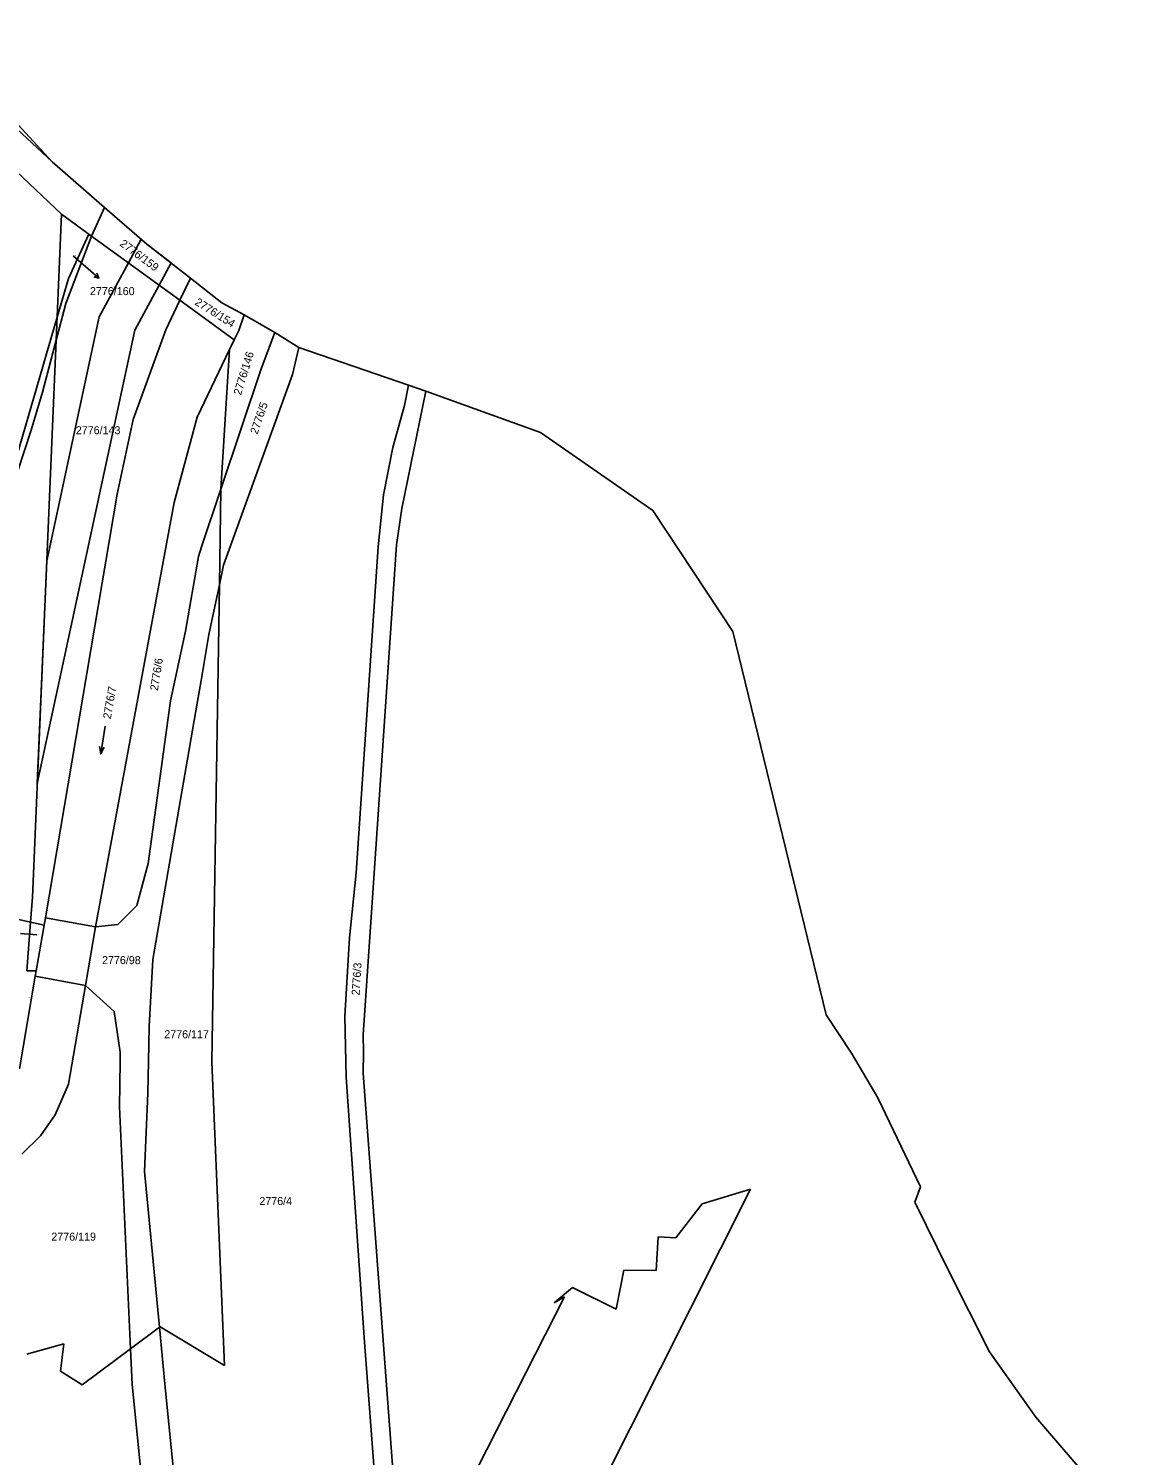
# Model space of a CAD drawing. Extents: x -755819 to -753140, y -1169796 to -1166000.
# Drawn here: x -753592.4 to -753355.2, y -1168782.6 to -1168479.6 of the extents above; entities that cross this region are included whole.
import ezdxf

# ---------------------------------------------------------------- set-up
doc = ezdxf.new("R2010")
doc.units = 0
for name, color, linetype in [('Vrstva 1', 7, 'Continuous'), ('Vrstva 13', 7, 'Continuous'), ('Vrstva 16', 7, 'Continuous'), ('Vrstva 18', 7, 'Continuous'), ('Vrstva 25', 7, 'Continuous'), ('Vrstva 27', 7, 'Continuous'), ('Vrstva 4', 7, 'Continuous'), ('Vrstva 6', 7, 'Continuous')]:
    doc.layers.add(name, color=color, linetype=linetype)

msp = doc.modelspace()

# ---------------------------------------------------------------- linework, layer by layer
at = {"layer": 'Vrstva 1'}
for p, q in [((-753578.97, -1168523.64), (-753576.22, -1168517.56)), ((-753584.42, -1168537.94), (-753578.97, -1168523.64)), ((-753560.22, -1168537.28), (-753557.95, -1168532.55)), ((-753586.51, -1168545.77), (-753584.42, -1168537.94)), ((-753563.23, -1168543.53), (-753560.22, -1168537.28)), ((-753546.6, -1168540.35), (-753547.74, -1168543.69)), ((-753570.15, -1168562.59), (-753563.23, -1168543.53)), ((-753547.74, -1168543.69), (-753548.68, -1168545.67)), ((-753542.94, -1168551.85), (-753540.1, -1168544.1)), ((-753589.41, -1168556.79), (-753586.51, -1168545.77)), ((-753548.68, -1168545.67), (-753549.68, -1168547.76)), ((-753536.35, -1168553.07), (-753535, -1168547.3)), ((-753549.68, -1168547.76), (-753556.53, -1168562.08)), ((-753551.52, -1168577.42), (-753542.94, -1168551.85)), ((-753550.95, -1168593.51), (-753536.35, -1168553.07)), ((-753511.7, -1168555.3), (-753512.53, -1168559.64)), ((-753591.81, -1168564.85), (-753589.41, -1168556.79)), ((-753508, -1168556.6), (-753513.1, -1168581.5)), ((-753573.58, -1168578.44), (-753570.15, -1168562.59)), ((-753556.53, -1168562.08), (-753561.48, -1168580.24)), ((-753512.53, -1168559.64), (-753514.98, -1168568.57)), ((-753601.32, -1168593.7), (-753591.81, -1168564.85)), ((-753514.98, -1168568.57), (-753516.98, -1168578.58)), ((-753551.52, -1168577.42), (-753555.61, -1168589.63)), ((-753588.79, -1168668.44), (-753573.58, -1168578.44)), ((-753561.48, -1168580.24), (-753578.14, -1168670.31)), ((-753516.98, -1168578.58), (-753518.11, -1168589.62)), ((-753513.1, -1168581.5), (-753514.25, -1168589.22)), ((-753555.61, -1168589.63), (-753556.3, -1168591.71)), ((-753518.11, -1168589.62), (-753522.8, -1168658.84)), ((-753514.25, -1168589.22), (-753521.32, -1168693.25)), ((-753556.3, -1168591.71), (-753559.07, -1168607.55)), ((-753550.95, -1168593.51), (-753551.84, -1168597.7)), ((-753551.84, -1168597.7), (-753554.07, -1168608.24)), ((-753559.07, -1168607.55), (-753562.25, -1168622.33)), ((-753554.07, -1168608.24), (-753555.72, -1168618.01)), ((-753555.72, -1168618.01), (-753556.54, -1168622.86)), ((-753566.98, -1168656.87), (-753562.25, -1168622.33)), ((-753556.54, -1168622.86), (-753565.95, -1168677.28)), ((-753569.4, -1168665.82), (-753566.98, -1168656.87)), ((-753522.8, -1168658.84), (-753524.2, -1168672.7)), ((-753595.7, -1168668.48), (-753591.94, -1168669.32)), ((-753588.79, -1168668.44), (-753589.05, -1168669.96)), ((-753573.39, -1168669.81), (-753569.4, -1168665.82)), ((-753591.94, -1168669.32), (-753589.05, -1168669.96)), ((-753589.05, -1168669.96), (-753590.74, -1168679.68)), ((-753580.3, -1168682.77), (-753578.14, -1168670.31)), ((-753578.14, -1168670.31), (-753573.39, -1168669.81)), ((-753524.2, -1168672.7), (-753525.2, -1168689.29)), ((-753565.95, -1168677.28), (-753566.75, -1168691.48)), ((-753590.74, -1168679.68), (-753592.71, -1168679.69)), ((-753590.74, -1168679.68), (-753590.94, -1168680.81)), ((-753590.94, -1168680.81), (-753594.27, -1168700.48)), ((-753583.91, -1168703.78), (-753580.3, -1168682.77)), ((-753580.3, -1168682.77), (-753574.2, -1168688.35)), ((-753574.2, -1168688.35), (-753572.88, -1168696.98)), ((-753525.2, -1168689.29), (-753524.92, -1168702.25)), ((-753566.75, -1168691.48), (-753566.9, -1168698.96)), ((-753521.32, -1168693.25), (-753521.25, -1168696.96)), ((-753573.04, -1168708.55), (-753572.91, -1168698.98)), ((-753572.88, -1168696.98), (-753572.91, -1168698.98)), ((-753566.9, -1168698.96), (-753567.03, -1168705.7)), ((-753521.25, -1168696.96), (-753521.29, -1168701.39)), ((-753521.29, -1168701.39), (-753512.76, -1168816.03)), ((-753583.91, -1168703.78), (-753586.69, -1168710.24)), ((-753524.92, -1168702.25), (-753521, -1168758.53)), ((-753567.03, -1168705.7), (-753567.72, -1168722.27)), ((-753586.69, -1168710.24), (-753589.83, -1168714.74)), ((-753573.04, -1168708.55), (-753570.73, -1168759.96)), ((-753589.83, -1168714.74), (-753593.78, -1168718.61)), ((-753564.57, -1168755.37), (-753567.72, -1168722.27)), ((-753564.57, -1168755.37), (-753563.42, -1168767.4)), ((-753521, -1168758.53), (-753516.55, -1168817.38)), ((-753570.73, -1168759.96), (-753570.39, -1168767.53)), ((-753570.39, -1168767.53), (-753556.75, -1168901.7)), ((-753551.25, -1168891), (-753563.42, -1168767.4))]:
    msp.add_line(p, q, dxfattribs=at)
at = {"layer": 'Vrstva 13'}
for p, q in [((-753587.35, -1168507.9), (-753594.55, -1168500)), ((-753576.22, -1168517.56), (-753587.35, -1168507.9)), ((-753567.25, -1168525.35), (-753576.22, -1168517.56)), ((-753557.95, -1168532.55), (-753567.25, -1168525.35)), ((-753551.3, -1168537.8), (-753557.95, -1168532.55)), ((-753546.6, -1168540.35), (-753551.3, -1168537.8)), ((-753540.1, -1168544.1), (-753546.6, -1168540.35)), ((-753535, -1168547.3), (-753540.1, -1168544.1)), ((-753511.7, -1168555.3), (-753535, -1168547.3)), ((-753508, -1168556.6), (-753511.7, -1168555.3)), ((-753508, -1168556.6), (-753483.65, -1168565.35)), ((-753483.65, -1168565.35), (-753459.8, -1168581.95)), ((-753459.8, -1168581.95), (-753442.85, -1168607.6)), ((-753442.85, -1168607.6), (-753423, -1168689.05)), ((-753423, -1168689.05), (-753417.65, -1168697.2)), ((-753417.65, -1168697.2), (-753412.01, -1168706.68)), ((-753412.01, -1168706.68), (-753403, -1168725.55)), ((-753403, -1168725.55), (-753404.2, -1168728.8)), ((-753404.2, -1168728.8), (-753397.05, -1168743.35)), ((-753397.05, -1168743.35), (-753388.35, -1168760.6)), ((-753388.35, -1168760.6), (-753378.5, -1168774.45)), ((-753378.5, -1168774.45), (-753355.2, -1168801.5))]:
    msp.add_line(p, q, dxfattribs=at)
at = {"layer": 'Vrstva 16'}
for p, q in [((-753582.86, -1168527.84), (-753579.7, -1168530.58)), ((-753577.44, -1168532.55), (-753579.7, -1168530.58)), ((-753590.58, -1168672.01), (-753594.1, -1168671.75))]:
    msp.add_line(p, q, dxfattribs=at)
msp.add_lwpolyline([(-753577.86, -1168531.51), (-753577.44, -1168532.55), (-753578.52, -1168532.27)], dxfattribs=at)
at = {"layer": 'Vrstva 25'}
for points in [[(-753576.08, -1168627.69), (-753577.02, -1168633.61), (-753576.29, -1168632.21)], [(-753577.02, -1168633.61), (-753577.28, -1168632.05)]]:
    msp.add_lwpolyline(points, dxfattribs=at)
at = {"layer": 'Vrstva 27'}
for p, q in [((-753583.91, -1168532.67), (-753579.55, -1168523.22)), ((-753579.55, -1168523.22), (-753578.97, -1168523.64)), ((-753578.97, -1168523.64), (-753584.42, -1168537.94)), ((-753571.17, -1168529.31), (-753568.47, -1168524.29)), ((-753568.47, -1168524.29), (-753567.25, -1168525.35)), ((-753567.25, -1168525.35), (-753562.1, -1168529.34)), ((-753577.35, -1168540.81), (-753571.17, -1168529.31)), ((-753562.1, -1168529.34), (-753564.64, -1168534.06)), ((-753586.3, -1168540.89), (-753583.91, -1168532.67)), ((-753564.64, -1168534.06), (-753569.77, -1168543.6)), ((-753584.42, -1168537.94), (-753586.51, -1168545.77)), ((-753604.32, -1168602.79), (-753586.3, -1168540.89)), ((-753588.5, -1168592.58), (-753577.35, -1168540.81)), ((-753569.77, -1168543.6), (-753590.51, -1168639.89)), ((-753586.51, -1168545.77), (-753589.41, -1168556.79)), ((-753589.41, -1168556.79), (-753591.81, -1168564.85)), ((-753591.81, -1168564.85), (-753601.32, -1168593.7)), ((-753590.51, -1168639.89), (-753588.5, -1168592.58))]:
    msp.add_line(p, q, dxfattribs=at)
at = {"layer": 'Vrstva 4'}
for p, q in [((-753588.79, -1168668.44), (-753578.14, -1168670.31)), ((-753590.94, -1168680.81), (-753580.3, -1168682.77))]:
    msp.add_line(p, q, dxfattribs=at)
at = {"layer": 'Vrstva 6'}
for p, q in [((-753587.35, -1168507.9), (-753617.74, -1168479.56)), ((-753620.76, -1168485.58), (-753585.37, -1168518.99)), ((-753585.37, -1168518.99), (-753586.51, -1168545.77)), ((-753585.37, -1168518.99), (-753578.97, -1168523.64)), ((-753578.97, -1168523.64), (-753560.22, -1168537.28)), ((-753560.22, -1168537.28), (-753548.68, -1168545.67)), ((-753586.51, -1168545.77), (-753591.54, -1168664.02)), ((-753551.52, -1168577.42), (-753549.68, -1168547.76)), ((-753551.84, -1168597.7), (-753551.52, -1168577.42)), ((-753553.45, -1168699.06), (-753551.84, -1168597.7)), ((-753591.54, -1168664.02), (-753591.94, -1168669.32)), ((-753591.94, -1168669.32), (-753592.71, -1168679.69)), ((-753550.76, -1168763.53), (-753553.45, -1168699.06)), ((-753439.06, -1168726.02), (-753483.91, -1168815.23)), ((-753449.34, -1168729.19), (-753439.06, -1168726.02)), ((-753454.93, -1168736.37), (-753449.34, -1168729.19)), ((-753459.08, -1168743.35), (-753458.67, -1168736.16)), ((-753458.67, -1168736.16), (-753454.93, -1168736.37)), ((-753467.61, -1168751.52), (-753465.99, -1168743.24)), ((-753465.99, -1168743.24), (-753459.08, -1168743.35)), ((-753480.78, -1168750.22), (-753476.87, -1168746.95)), ((-753476.87, -1168746.95), (-753467.61, -1168751.52)), ((-753510.99, -1168812.59), (-753478.59, -1168748.94)), ((-753478.59, -1168748.94), (-753480.78, -1168750.22)), ((-753570.73, -1168759.96), (-753564.57, -1168755.37)), ((-753564.57, -1168755.37), (-753564.42, -1168755.26)), ((-753564.42, -1168755.26), (-753550.76, -1168763.53)), ((-753592.7, -1168761.11), (-753584.88, -1168758.93)), ((-753584.88, -1168758.93), (-753585.55, -1168764.7)), ((-753580.98, -1168767.59), (-753570.73, -1168759.96)), ((-753585.55, -1168764.7), (-753580.98, -1168767.59))]:
    msp.add_line(p, q, dxfattribs=at)

# ---------------------------------------------------------------- texts
at = {"layer": 'Vrstva 16'}
msp.add_text('2776/160', height=1.7, dxfattribs=at).set_placement((-753579.33, -1168536.17))
at = {"layer": 'Vrstva 18'}
for s, rotation, p in [('2776/159', 323.3201, (-753573.13, -1168525.56)), ('2776/154', 327.6173, (-753557.21, -1168538.08)), ('2776/146', 72.8802, (-753547.27, -1168557.54)), ('2776/5', 71.1041, (-753543.77, -1168565.86)), ('2776/6', 81.0162, (-753564.91, -1168620.29)), ('2776/7', 80.0995, (-753574.91, -1168626.28)), ('2776/3', 86.402, (-753522.08, -1168684.94))]:
    msp.add_text(s, height=1.7, rotation=rotation, dxfattribs=at).set_placement(p)
for s, height, p in [('2776/160', 0.1, (-753582.85, -1168527.84)), ('2776/143', 1.7, (-753582.34, -1168565.72)), ('2776/161', 0.1, (-753590.57, -1168672.01)), ('2776/98', 1.7, (-753576.77, -1168678.26)), ('2776/162', 0.1, (-753592.37, -1168685.35)), ('2776/117', 1.7, (-753563.55, -1168694)), ('2776/4', 1.7, (-753543.36, -1168729.42)), ('2776/119', 1.7, (-753587.53, -1168736.99))]:
    msp.add_text(s, height=height, dxfattribs=at).set_placement(p)

doc.saveas('drawing.dxf')
